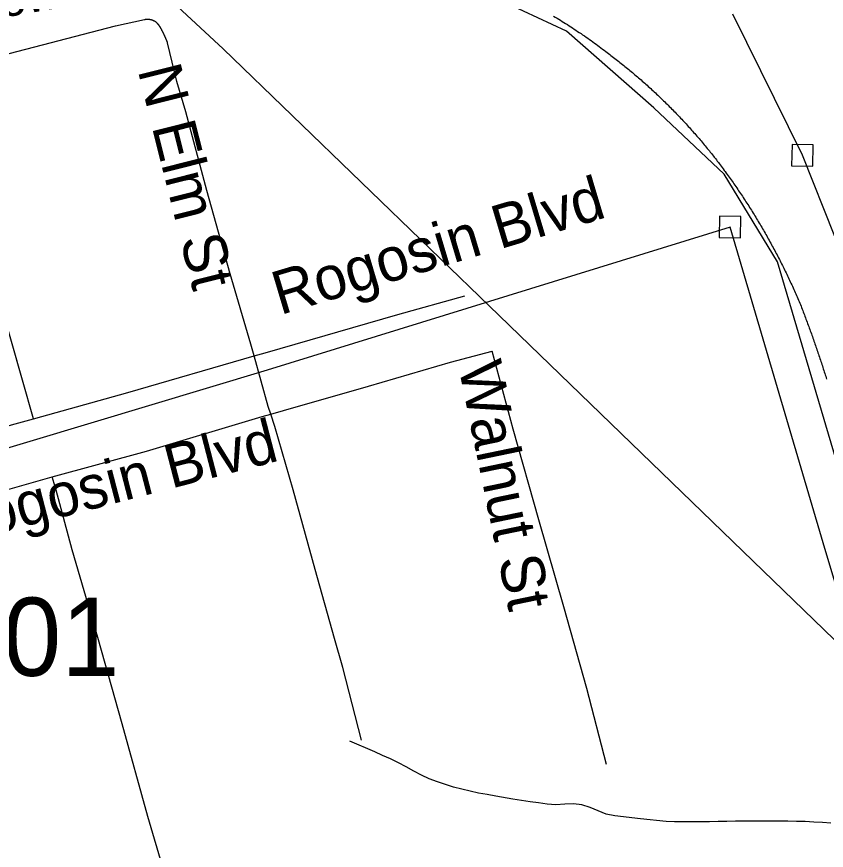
# Model space of a CAD drawing. Extents: x 1268485 to 1426702, y 514839 to 616766.
# Drawn here: x 1374658 to 1376187, y 560039 to 561612 of the extents above; entities that cross this region are included whole.
import ezdxf

# ---------------------------------------------------------------- set-up
doc = ezdxf.new("R2010")
doc.units = 0
for name, color, linetype in [('Old_Level_10', 7, 'Continuous'), ('Old_Level_35', 7, 'Continuous'), ('Old_Level_44', 7, 'Continuous'), ('Old_Level_48', 7, 'Continuous'), ('Old_Level_49', 7, 'Continuous'), ('Old_Level_56', 7, 'Continuous'), ('Old_Level_62', 7, 'Continuous'), ('Old_Level_8', 7, 'Continuous')]:
    doc.layers.add(name, color=color, linetype=linetype)

msp = doc.modelspace()

# ---------------------------------------------------------------- linework, layer by layer
at = {"layer": 'Old_Level_35'}
for points in [[(1374508.406, 561506.936), (1374536.396, 561515.241), (1374844.282, 561594.955), (1374899.338, 561607.053)], [(1374899.338, 561607.053), (1374899.543, 561607.104), (1374899.748, 561607.207), (1374899.953, 561607.207), (1374900.261, 561607.258), (1374900.363, 561607.309), (1374900.671, 561607.309), (1374900.876, 561607.361), (1374900.979, 561607.361), (1374901.286, 561607.361), (1374901.491, 561607.463), (1374901.799, 561607.463), (1374901.901, 561607.514), (1374902.106, 561607.514), (1374902.414, 561607.514), (1374902.516, 561607.566), (1374902.721, 561607.566), (1374903.029, 561607.566), (1374903.234, 561607.566), (1374903.337, 561607.617), (1374903.644, 561607.617), (1374903.849, 561607.617), (1374903.952, 561607.617), (1374904.259, 561607.617), (1374904.464, 561607.617), (1374904.772, 561607.617), (1374904.875, 561607.617), (1374905.08, 561607.617), (1374905.387, 561607.617), (1374905.49, 561607.617), (1374905.797, 561607.617), (1374906.002, 561607.617), (1374906.207, 561607.617), (1374906.412, 561607.617), (1374906.617, 561607.566), (1374906.925, 561607.566), (1374907.13, 561607.566), (1374907.233, 561607.566), (1374907.54, 561607.514), (1374907.745, 561607.514), (1374907.848, 561607.514), (1374908.155, 561607.463), (1374908.36, 561607.463), (1374908.668, 561607.361), (1374908.771, 561607.361), (1374908.976, 561607.309), (1374909.283, 561607.309), (1374909.386, 561607.258), (1374909.591, 561607.258), (1374909.898, 561607.207), (1374910.001, 561607.104), (1374910.206, 561607.104), (1374910.513, 561607.053), (1374910.616, 561607.001), (1374910.924, 561607.001), (1374911.129, 561606.951), (1374911.334, 561606.899), (1374911.539, 561606.796), (1374911.744, 561606.796), (1374912.051, 561606.746), (1374912.154, 561606.694), (1374912.359, 561606.643), (1374912.667, 561606.541), (1374912.769, 561606.489), (1374912.974, 561606.438), (1374913.077, 561606.386), (1374913.384, 561606.335), (1374913.589, 561606.233), (1374913.794, 561606.181), (1374913.999, 561606.13), (1374914.204, 561605.976), (1374914.409, 561605.925), (1374914.615, 561605.874), (1374914.922, 561605.823), (1374915.025, 561605.771), (1374915.23, 561605.618), (1374915.332, 561605.566), (1374915.64, 561605.515), (1374915.742, 561605.361), (1374916.05, 561605.31), (1374916.255, 561605.259), (1374916.357, 561605.105), (1374916.665, 561605.053), (1374916.768, 561604.951), (1374916.973, 561604.9), (1374917.075, 561604.746), (1374917.383, 561604.695), (1374917.588, 561604.541), (1374917.793, 561604.49), (1374917.998, 561604.387), (1374918.1, 561604.336), (1374918.408, 561604.182), (1374918.51, 561604.08), (1374918.716, 561603.926), (1374918.921, 561603.875), (1374919.126, 561603.772), (1374919.228, 561603.618), (1374919.536, 561603.516), (1374919.638, 561603.413), (1374919.741, 561603.311)], [(1374930.096, 561590.546), (1374929.993, 561590.7), (1374929.993, 561590.854), (1374929.891, 561591.007), (1374929.788, 561591.11), (1374929.788, 561591.315), (1374929.583, 561591.418), (1374929.481, 561591.572), (1374929.481, 561591.725), (1374929.378, 561591.879), (1374929.276, 561591.982), (1374929.173, 561592.135), (1374929.173, 561592.289), (1374928.968, 561592.443), (1374928.866, 561592.545), (1374928.866, 561592.699), (1374928.763, 561592.853), (1374928.661, 561593.007), (1374928.661, 561593.11), (1374928.456, 561593.263), (1374928.353, 561593.417), (1374928.25, 561593.571), (1374928.25, 561593.673), (1374928.148, 561593.827), (1374928.045, 561593.93), (1374927.84, 561594.135), (1374927.84, 561594.237), (1374927.738, 561594.391), (1374927.635, 561594.493), (1374927.533, 561594.647), (1374927.533, 561594.75), (1374927.328, 561594.955), (1374927.225, 561595.058), (1374927.123, 561595.211), (1374927.02, 561595.313), (1374927.02, 561595.416), (1374926.918, 561595.57), (1374926.713, 561595.775), (1374926.61, 561595.878), (1374926.61, 561595.98), (1374926.508, 561596.134), (1374926.405, 561596.236), (1374926.2, 561596.39), (1374926.097, 561596.493), (1374925.995, 561596.646), (1374925.995, 561596.749), (1374925.892, 561596.954), (1374925.79, 561597.056), (1374925.585, 561597.211), (1374925.482, 561597.313), (1374925.482, 561597.416), (1374925.38, 561597.569), (1374925.277, 561597.672), (1374925.175, 561597.826), (1374924.97, 561597.928), (1374924.867, 561598.082), (1374924.765, 561598.184), (1374924.765, 561598.338), (1374924.662, 561598.441), (1374924.457, 561598.543), (1374924.354, 561598.697), (1374924.252, 561598.799), (1374924.149, 561598.954), (1374924.047, 561599.056), (1374923.842, 561599.209), (1374923.842, 561599.312), (1374923.739, 561599.415), (1374923.637, 561599.569), (1374923.534, 561599.671), (1374923.329, 561599.825), (1374923.227, 561599.927), (1374923.124, 561600.081), (1374923.022, 561600.184), (1374922.919, 561600.337), (1374922.714, 561600.44), (1374922.612, 561600.542), (1374922.612, 561600.697), (1374922.509, 561600.747), (1374922.406, 561600.85), (1374922.201, 561601.004), (1374922.099, 561601.107), (1374921.996, 561601.26), (1374921.894, 561601.363), (1374921.791, 561601.517), (1374921.586, 561601.619), (1374921.484, 561601.67), (1374921.381, 561601.824), (1374921.279, 561601.927), (1374921.176, 561602.08), (1374920.971, 561602.183), (1374920.869, 561602.337), (1374920.766, 561602.388), (1374920.664, 561602.49), (1374920.458, 561602.645), (1374920.356, 561602.747), (1374920.253, 561602.9), (1374920.151, 561602.952), (1374920.048, 561603.055), (1374919.843, 561603.208), (1374919.741, 561603.311)], [(1374942.912, 561562.915), (1374942.707, 561563.275), (1374942.604, 561563.582), (1374942.604, 561563.838), (1374942.502, 561564.146), (1374942.399, 561564.351), (1374942.297, 561564.71), (1374942.091, 561565.017), (1374941.989, 561565.273), (1374941.886, 561565.581), (1374941.784, 561565.838), (1374941.579, 561566.145), (1374941.476, 561566.35), (1374941.476, 561566.709), (1374941.374, 561567.016), (1374941.271, 561567.273), (1374941.169, 561567.581), (1374940.964, 561567.837), (1374940.861, 561568.144), (1374940.759, 561568.401), (1374940.656, 561568.708), (1374940.451, 561568.913), (1374940.349, 561569.272), (1374940.246, 561569.579), (1374940.143, 561569.836), (1374940.041, 561570.144), (1374939.836, 561570.4), (1374939.733, 561570.707), (1374939.631, 561570.964), (1374939.631, 561571.272), (1374939.528, 561571.477), (1374939.426, 561571.835), (1374939.221, 561572.04), (1374939.118, 561572.399), (1374939.016, 561572.604), (1374938.913, 561572.963), (1374938.708, 561573.168), (1374938.606, 561573.475), (1374938.503, 561573.732), (1374938.401, 561574.04), (1374938.298, 561574.296), (1374938.093, 561574.603), (1374937.99, 561574.86), (1374937.888, 561575.168), (1374937.785, 561575.423), (1374937.58, 561575.731), (1374937.478, 561575.988), (1374937.375, 561576.295), (1374937.273, 561576.551), (1374937.17, 561576.859), (1374936.863, 561577.116), (1374936.76, 561577.423), (1374936.658, 561577.679), (1374936.453, 561577.987), (1374936.35, 561578.243), (1374936.248, 561578.499), (1374936.145, 561578.807), (1374936.042, 561579.064), (1374935.837, 561579.371), (1374935.735, 561579.627), (1374935.632, 561579.935), (1374935.53, 561580.191), (1374935.325, 561580.447), (1374935.222, 561580.755), (1374935.12, 561581.012), (1374935.017, 561581.319), (1374934.71, 561581.575), (1374934.607, 561581.883), (1374934.505, 561582.139), (1374934.402, 561582.395), (1374934.3, 561582.703), (1374934.094, 561582.96), (1374933.992, 561583.267), (1374933.889, 561583.523), (1374933.787, 561583.728), (1374933.582, 561584.087), (1374933.377, 561584.292), (1374933.274, 561584.651), (1374933.172, 561584.856), (1374932.967, 561585.113), (1374932.864, 561585.42), (1374932.762, 561585.676), (1374932.659, 561585.933), (1374932.454, 561586.24), (1374932.249, 561586.496), (1374932.146, 561586.753), (1374932.044, 561587.061), (1374931.839, 561587.316), (1374931.736, 561587.624), (1374931.634, 561587.881), (1374931.326, 561588.137), (1374931.224, 561588.444), (1374931.121, 561588.701), (1374931.019, 561588.957), (1374930.916, 561589.264), (1374930.711, 561589.521), (1374930.506, 561589.726), (1374930.404, 561590.085), (1374930.301, 561590.29), (1374930.096, 561590.546)], [(1375106.236, 560971.802), (1375099.982, 560993.947), (1375061.329, 561127.026), (1375017.141, 561284.301), (1374977.463, 561432.4), (1374960.341, 561490.122), (1374942.912, 561562.915)], [(1374689.365, 560853.384), (1374627.131, 561072.328), (1374577.201, 561255.542), (1374539.472, 561389.493), (1374514.66, 561478.434), (1374508.406, 561506.936)], [(1375106.236, 560971.802), (1375127.356, 560977.543), (1375377.725, 561049.977), (1375504.037, 561085.606)], [(1375137.916, 560862.201), (1375161.702, 560869.122), (1375322.463, 560914.9), (1375476.97, 560959.857), (1375555.915, 560980.977)], [(1375771.835, 560200.959), (1375734.515, 560343.83), (1375691.249, 560498.542), (1375643.78, 560662.481), (1375595.387, 560833.392), (1375555.915, 560980.977)], [(1374689.365, 560853.384), (1374867.453, 560902.853), (1375106.236, 560971.802)], [(1375137.916, 560862.201), (1375132.995, 560876.708), (1375106.236, 560971.802)], [(1374255.987, 560728.456), (1374290.231, 560738.555), (1374527.579, 560809.246), (1374689.365, 560853.384)], [(1374724.531, 560743.63), (1374903.234, 560792.124), (1375121.512, 560857.331), (1375137.916, 560862.201)], [(1375309.135, 560246.378), (1375273.763, 560383.917), (1375258.384, 560438.666), (1375221.27, 560568.772), (1375179.747, 560719.178), (1375145.093, 560838.774), (1375137.916, 560862.201)], [(1374298.023, 560623.008), (1374534.756, 560689.701), (1374724.531, 560743.63)], [(1374948.858, 559942.953), (1374936.042, 560000.008), (1374905.797, 560102.689), (1374856.995, 560277.29), (1374811.371, 560440.512), (1374762.876, 560606.194), (1374732.118, 560718.306), (1374724.531, 560743.63)]]:
    msp.add_lwpolyline(points, dxfattribs=at)
at = {"layer": 'Old_Level_44'}
for points in [[(1375671.769, 561613.563), (1375675.05, 561611.564), (1375678.331, 561609.565), (1375681.612, 561607.514), (1375684.893, 561605.515), (1375688.173, 561603.413), (1375691.352, 561601.363), (1375694.633, 561599.312), (1375697.913, 561597.261), (1375701.092, 561595.211), (1375704.373, 561593.058), (1375707.653, 561590.957), (1375710.832, 561588.854), (1375714.01, 561586.701), (1375717.291, 561584.548), (1375720.367, 561582.447), (1375723.648, 561580.242), (1375726.723, 561578.038), (1375730.004, 561575.885), (1375733.08, 561573.68), (1375736.258, 561571.477), (1375739.539, 561569.324), (1375742.615, 561567.068), (1375745.793, 561564.812), (1375748.869, 561562.557), (1375752.047, 561560.301), (1375755.123, 561558.046), (1375758.096, 561555.738), (1375761.275, 561553.483), (1375764.35, 561551.176), (1375767.529, 561548.869), (1375770.502, 561546.563)], [(1375770.502, 561546.563), (1375772.963, 561544.666), (1375775.423, 561542.872), (1375777.884, 561541.077), (1375780.242, 561539.181), (1375782.703, 561537.335), (1375785.163, 561535.49), (1375787.521, 561533.644), (1375789.982, 561531.747), (1375792.34, 561529.851), (1375794.801, 561527.954), (1375797.159, 561526.058), (1375799.517, 561524.212), (1375801.875, 561522.264), (1375804.233, 561520.367), (1375806.591, 561518.419), (1375809.052, 561516.523), (1375811.41, 561514.575), (1375813.768, 561512.627), (1375816.126, 561510.679), (1375818.484, 561508.731), (1375820.74, 561506.731), (1375823.098, 561504.835), (1375825.456, 561502.835), (1375827.711, 561500.836), (1375830.172, 561498.888), (1375832.325, 561496.888), (1375834.786, 561494.89), (1375837.041, 561492.89), (1375839.297, 561490.789), (1375841.655, 561488.789), (1375843.911, 561486.79), (1375846.166, 561484.74), (1375848.422, 561482.74), (1375850.78, 561480.689), (1375853.035, 561478.639), (1375855.291, 561476.588), (1375857.547, 561474.487), (1375859.7, 561472.436), (1375861.853, 561470.386), (1375864.108, 561468.233), (1375866.364, 561466.182), (1375868.619, 561464.08), (1375870.875, 561461.979), (1375873.028, 561459.877), (1375875.284, 561457.775), (1375877.334, 561455.622), (1375879.59, 561453.52), (1375881.743, 561451.367), (1375883.998, 561449.266), (1375886.151, 561447.113), (1375888.407, 561444.959), (1375890.457, 561442.806), (1375892.61, 561440.602), (1375894.763, 561438.449), (1375896.917, 561436.296), (1375899.172, 561434.143), (1375901.223, 561431.939), (1375903.376, 561429.734), (1375905.426, 561427.478), (1375907.477, 561425.325), (1375909.63, 561423.121), (1375911.783, 561420.866), (1375913.833, 561418.713), (1375915.884, 561416.457), (1375918.037, 561414.202), (1375920.087, 561411.946), (1375922.138, 561409.741), (1375924.291, 561407.486), (1375926.239, 561405.179), (1375928.289, 561402.924), (1375930.34, 561400.668), (1375932.391, 561398.361), (1375934.339, 561396.105), (1375936.389, 561393.799), (1375938.542, 561391.543), (1375940.49, 561389.236), (1375942.541, 561386.93), (1375944.489, 561384.622), (1375946.539, 561382.316), (1375948.385, 561380.009), (1375950.333, 561377.702), (1375952.383, 561375.293), (1375954.331, 561372.986), (1375956.279, 561370.679), (1375958.227, 561368.321), (1375960.278, 561365.963), (1375962.123, 561363.605), (1375964.174, 561361.247), (1375966.019, 561358.888), (1375967.865, 561356.479), (1375969.915, 561354.121), (1375971.761, 561351.763), (1375973.606, 561349.303), (1375975.451, 561346.945), (1375977.399, 561344.586), (1375979.245, 561342.126), (1375981.09, 561339.665), (1375983.038, 561337.307), (1375984.884, 561334.897)], [(1375984.884, 561334.897), (1375986.729, 561332.386), (1375988.575, 561329.874), (1375990.523, 561327.31), (1375992.368, 561324.799), (1375994.214, 561322.236), (1375996.162, 561319.775), (1375998.007, 561317.212), (1375999.75, 561314.7), (1376001.596, 561312.137), (1376003.544, 561309.573), (1376005.287, 561307.01), (1376007.132, 561304.447), (1376008.875, 561301.884), (1376010.72, 561299.321), (1376012.463, 561296.758), (1376014.206, 561294.144), (1376016.154, 561291.581), (1376017.897, 561289.017), (1376019.64, 561286.352), (1376021.383, 561283.789), (1376023.126, 561281.174), (1376024.869, 561278.56), (1376026.612, 561275.945), (1376028.355, 561273.382), (1376030.098, 561270.768), (1376031.841, 561268.102), (1376033.584, 561265.487), (1376035.224, 561262.822), (1376036.967, 561260.208), (1376038.71, 561257.542), (1376040.35, 561254.927), (1376042.093, 561252.261), (1376043.734, 561249.647), (1376045.374, 561246.93), (1376047.117, 561244.316), (1376048.758, 561241.65), (1376050.398, 561238.933), (1376052.038, 561236.267), (1376053.576, 561233.602), (1376055.217, 561230.936), (1376056.857, 561228.27), (1376058.498, 561225.554), (1376060.138, 561222.836), (1376061.778, 561220.12), (1376063.419, 561217.454), (1376064.957, 561214.737), (1376066.495, 561212.02), (1376068.135, 561209.303), (1376069.673, 561206.586), (1376071.211, 561203.869), (1376072.749, 561201.101), (1376074.389, 561198.384), (1376075.824, 561195.667), (1376077.362, 561192.95), (1376079.003, 561190.182), (1376080.541, 561187.414), (1376081.976, 561184.697), (1376083.514, 561181.928), (1376084.949, 561179.212), (1376086.487, 561176.392), (1376088.025, 561173.624), (1376089.46, 561170.856), (1376090.998, 561168.087), (1376092.331, 561165.319), (1376093.869, 561162.5), (1376095.407, 561159.732), (1376096.74, 561156.964), (1376098.278, 561154.196), (1376099.61, 561151.376), (1376101.046, 561148.557), (1376102.481, 561145.737), (1376103.917, 561142.918), (1376105.249, 561140.15), (1376106.582, 561137.33), (1376108.12, 561134.511), (1376109.453, 561131.691), (1376110.888, 561128.872), (1376112.119, 561126.052), (1376113.452, 561123.181), (1376114.887, 561120.362), (1376116.22, 561117.542), (1376117.655, 561114.671), (1376118.885, 561111.852), (1376120.218, 561108.982), (1376121.551, 561106.111), (1376122.884, 561103.291), (1376124.114, 561100.42), (1376125.55, 561097.55), (1376126.78, 561094.679), (1376128.01, 561091.86), (1376129.241, 561088.989), (1376130.676, 561086.118), (1376131.906, 561083.248), (1376133.137, 561080.325), (1376134.367, 561077.454), (1376135.495, 561074.584), (1376136.725, 561071.713), (1376137.955, 561068.791), (1376139.288, 561065.869)], [(1376139.288, 561065.869), (1376140.211, 561063.203), (1376141.339, 561060.435), (1376142.364, 561057.667), (1376143.389, 561055.001), (1376144.517, 561052.233), (1376145.542, 561049.517), (1376146.465, 561046.748), (1376147.49, 561043.98), (1376148.515, 561041.314), (1376149.643, 561038.546), (1376150.668, 561035.829), (1376151.591, 561033.061), (1376152.616, 561030.292), (1376153.642, 561027.576), (1376154.667, 561024.808), (1376155.59, 561022.04), (1376156.615, 561019.322), (1376157.64, 561016.554), (1376158.665, 561013.837), (1376159.588, 561011.069), (1376160.613, 561008.301), (1376161.536, 561005.584), (1376162.459, 561002.815), (1376163.484, 561000.047), (1376164.509, 560997.331), (1376165.33, 560994.563), (1376166.355, 560991.743), (1376167.38, 560989.026), (1376168.2, 560986.258), (1376169.226, 560983.49), (1376170.251, 560980.67), (1376171.174, 560977.953), (1376172.096, 560975.185), (1376173.019, 560972.417), (1376174.044, 560969.649), (1376174.865, 560966.881), (1376175.89, 560964.061), (1376176.71, 560961.292), (1376177.633, 560958.576), (1376178.658, 560955.756), (1376179.478, 560952.988), (1376180.401, 560950.169), (1376181.221, 560947.451), (1376182.246, 560944.632), (1376183.169, 560941.864), (1376183.989, 560939.044), (1376184.912, 560936.328), (1376185.732, 560933.508), (1376186.655, 560930.74), (1376187.475, 560927.921)]]:
    msp.add_lwpolyline(points, dxfattribs=at)
at = {"layer": 'Old_Level_48'}
for points in [[(1376374.314, 560270.109), (1376256.227, 560605.058), (1376095.06, 561149.591), (1375994.331, 561314.968), (1375861.37, 561440.009), (1375696.174, 561585.218), (1375506.803, 561673.955), (1375261.025, 561746.56), (1375188.5, 561754.627), (1375573.208, 562500.748), (1375743.874, 562885.167), (1375884.063, 563257.38), (1375926.729, 563806.549), (1376146.157, 564599.792), (1376237.584, 564700.473), (1376466.884, 564836.597)], [(1378108.807, 558650.467), (1376374.314, 560270.109), (1375569.338, 561048.161), (1375047.611, 561551.304), (1374824.472, 561759.285), (1374946.688, 561781.48), (1375079.688, 561793.432), (1375207.296, 561788.309), (1375573.208, 562500.748), (1375743.874, 562885.167), (1375884.063, 563257.38)]]:
    msp.add_lwpolyline(points, dxfattribs=at)
at = {"layer": 'Old_Level_49'}
for points in [[(1376374.314, 560270.109), (1376256.227, 560605.058), (1376095.06, 561149.591), (1375994.331, 561314.968), (1375861.37, 561440.009), (1375696.174, 561585.218), (1375506.803, 561673.955), (1375261.025, 561746.56), (1375188.5, 561754.627), (1375573.208, 562500.748), (1375743.874, 562885.167), (1375884.063, 563257.38), (1375926.729, 563806.549), (1376146.157, 564599.792), (1376237.584, 564700.473), (1376466.884, 564836.597)], [(1378108.807, 558650.467), (1376374.314, 560270.109), (1375569.338, 561048.161), (1375047.611, 561551.304), (1374824.472, 561759.285), (1374946.688, 561781.48), (1375079.688, 561793.432), (1375207.296, 561788.309), (1375573.208, 562500.748), (1375743.874, 562885.167), (1375884.063, 563257.38)]]:
    msp.add_lwpolyline(points, dxfattribs=at)
at = {"layer": 'Old_Level_56'}
for points in [[(1376996.891, 559351.813), (1377067.876, 559488.451), (1376827.723, 559685.379), (1376643.053, 559845.373), (1376527.97, 560181.851), (1376373.99, 560673.387), (1376202.848, 561197.084), (1376141.909, 561350.585), (1376010.629, 561617.002)], [(1376121.504, 561330.986), (1376161.508, 561330.18), (1376162.314, 561370.184), (1376122.31, 561370.989), (1376121.504, 561330.986)], [(1375984.713, 561195.674), (1376024.716, 561194.867), (1376025.522, 561234.871), (1375985.519, 561235.677), (1375984.713, 561195.674)], [(1376932.603, 559339.101), (1376650.745, 559641.119), (1376404.285, 559912.41), (1376313.754, 560176.36), (1376180.805, 560619.248), (1376005.118, 561215.272), (1375131.053, 560945.331), (1374464.492, 560745.049)]]:
    msp.add_lwpolyline(points, dxfattribs=at)
at = {"layer": 'Old_Level_62'}
msp.add_lwpolyline([(1376195.78, 560089.77), (1376179.581, 560091.154), (1376163.279, 560092.077), (1376146.978, 560092.794), (1376130.573, 560093.359), (1376114.169, 560093.717), (1376097.765, 560093.922), (1376081.361, 560093.974), (1376064.957, 560093.922), (1376048.45, 560093.82), (1376032.046, 560093.615), (1376015.539, 560093.41), (1375999.135, 560093.154), (1375982.628, 560092.897), (1375966.224, 560092.692), (1375949.717, 560092.538), (1375933.313, 560092.436), (1375916.909, 560092.436), (1375900.505, 560092.538), (1375884.203, 560092.794), (1375836.016, 560098.023), (1375787.316, 560103.97), (1375771.322, 560106.84), (1375756.046, 560112.941), (1375740.872, 560119.81), (1375725.39, 560124.782), (1375709.294, 560126.218), (1375692.787, 560125.5), (1375676.178, 560124.834), (1375659.876, 560126.013), (1375643.575, 560128.012), (1375627.376, 560130.319), (1375611.176, 560132.882), (1375594.875, 560135.548), (1375562.579, 560141.033), (1375546.38, 560143.75), (1375530.181, 560146.826), (1375514.187, 560150.311), (1375483.121, 560158.001), (1375452.364, 560167.895), (1375436.985, 560173.585), (1375422.118, 560180.506), (1375407.662, 560188.246), (1375393.309, 560196.346), (1375378.852, 560204.087), (1375363.986, 560211.109), (1375349.017, 560217.825), (1375334.049, 560224.438), (1375287.297, 560244.533)], dxfattribs=at)

# ---------------------------------------------------------------- texts
at = {"layer": 'Old_Level_10'}
for s, height, rotation, p in [('Morrow Dr', 65.6167, 9.892822, (1374453.339, 561579.164)), ('N Elm St', 82.0208, 284.079947, (1374886.128, 561511.572)), ('Rogosin Blvd', 82.02083, 16.681042, (1375155.323, 561048.753)), ('Walnut St', 82.0208, 281.678939, (1375491.713, 560952.775)), ('Rogosin Blvd', 82.02083, 14.569269, (1374530.482, 560612.291))]:
    msp.add_text(s, height=height, rotation=rotation, dxfattribs=at).set_placement(p)
at = {"layer": 'Old_Level_8'}
msp.add_text('2201', height=147.6375, dxfattribs=at).set_placement((1374412.592, 560368.01))

doc.saveas('drawing.dxf')
